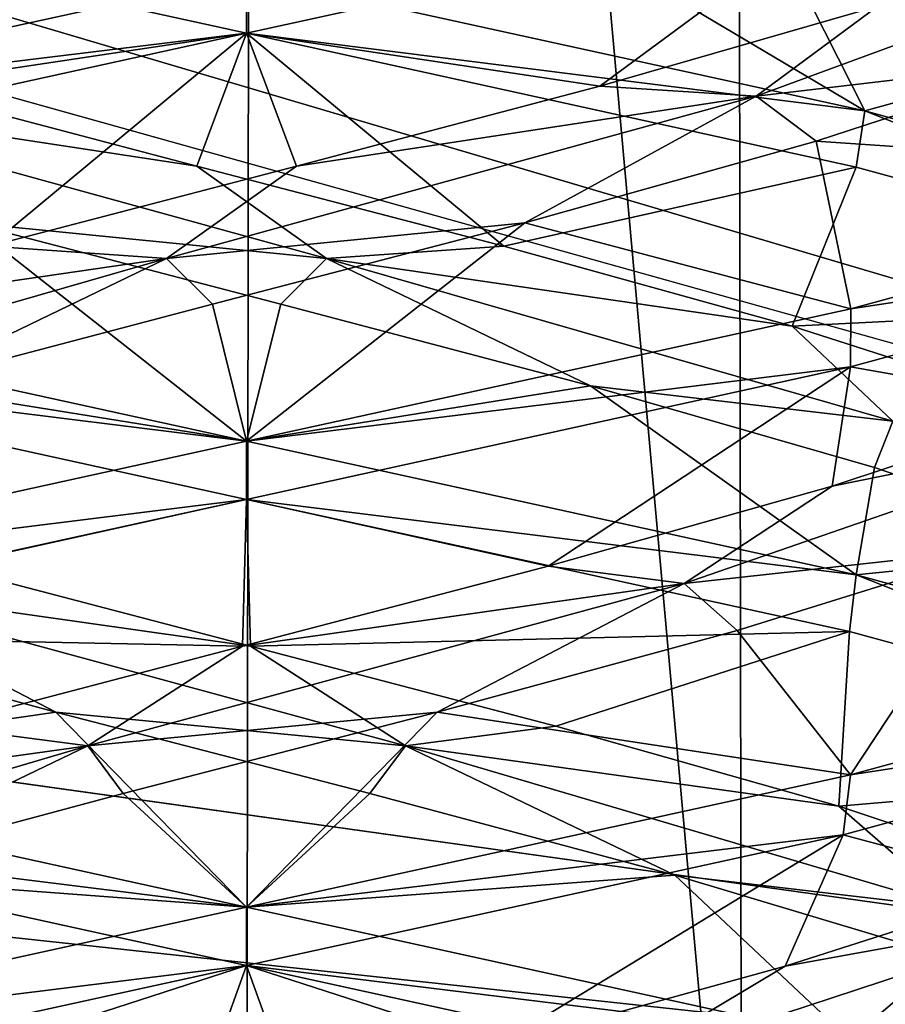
# Model space of a CAD drawing. Header units: millimetres. Extents: x -36.5 to 36.5, y -8.8 to 41.6.
# Tile 289 of 434: x -0.2 to 0.7, y 34.6 to 35.7. Entities that reach past the tile are written whole.
import ezdxf

# ---------------------------------------------------------------- set-up
doc = ezdxf.new("R2010")
doc.units = ezdxf.units.MM
doc.header["$LTSCALE"] = 65.185185
for name, color, linetype in [('160', 7, 'CONTINUOUS'), ('166', 7, 'CONTINUOUS'), ('232', 7, 'CONTINUOUS'), ('233', 7, 'CONTINUOUS'), ('234', 7, 'CONTINUOUS'), ('235', 7, 'CONTINUOUS'), ('236', 7, 'CONTINUOUS'), ('237', 7, 'CONTINUOUS'), ('238', 7, 'CONTINUOUS'), ('239', 7, 'CONTINUOUS'), ('240', 7, 'CONTINUOUS'), ('241', 7, 'CONTINUOUS'), ('242', 7, 'CONTINUOUS'), ('243', 7, 'CONTINUOUS'), ('321', 7, 'CONTINUOUS'), ('326', 7, 'CONTINUOUS'), ('327', 7, 'CONTINUOUS'), ('366', 7, 'CONTINUOUS'), ('383', 7, 'CONTINUOUS'), ('5', 7, 'CONTINUOUS'), ('512', 7, 'CONTINUOUS'), ('519', 7, 'CONTINUOUS'), ('520', 7, 'CONTINUOUS'), ('71', 7, 'CONTINUOUS'), ('72', 7, 'CONTINUOUS'), ('73', 7, 'CONTINUOUS'), ('74', 7, 'CONTINUOUS'), ('75', 7, 'CONTINUOUS'), ('76', 7, 'CONTINUOUS'), ('77', 7, 'CONTINUOUS'), ('78', 7, 'CONTINUOUS'), ('79', 7, 'CONTINUOUS'), ('80', 7, 'CONTINUOUS'), ('81', 7, 'CONTINUOUS'), ('82', 7, 'CONTINUOUS')]:
    doc.layers.add(name, color=color, linetype=linetype)

msp = doc.modelspace()

# ---------------------------------------------------------------- linework, layer by layer
at = {"layer": '160', "color": 7, "linetype": 'CONTINUOUS'}
for points in [[(0, 35.7, 12.5), (0, 35.6375, 12.5), (0.6478, 35.7796, 12.3529), (0, 35.7, 12.5)], [(0, 35.6375, 9.5), (0, 35.7, 9.5), (0.6627, 35.5543, 9.6543), (0, 35.6375, 9.5)], [(0.6535, 35.494, 9.6498), (0, 35.6375, 9.5), (0.6627, 35.5543, 9.6543), (0.6535, 35.494, 9.6498)], [(1.1703, 35.3526, 10.0617), (0.6535, 35.494, 9.6498), (0.6627, 35.5543, 9.6543), (1.1703, 35.3526, 10.0617)], [(1.1703, 35.3526, 10.0617), (0.6627, 35.5543, 9.6543), (1.1866, 35.4095, 10.0824), (1.1703, 35.3526, 10.0617)], [(1.1672, 35.4838, 11.9422), (0.6478, 35.3421, 12.3529), (1.1655, 35.4208, 11.9442), (1.1672, 35.4838, 11.9422)], [(0.6478, 35.3421, 12.3529), (0.6475, 35.2796, 12.353), (1.1655, 35.4208, 11.9442), (0.6478, 35.3421, 12.3529)], [(0.6478, 35.3421, 12.3529), (0, 35.2, 12.5), (0.6475, 35.2796, 12.353), (0.6478, 35.3421, 12.3529)], [(0, 35.2, 12.5), (0, 35.1375, 12.5), (0.6475, 35.2796, 12.353), (0, 35.2, 12.5)], [(0, 35.1375, 9.5), (0, 35.2, 9.5), (0.6535, 35.0565, 9.6498), (0, 35.1375, 9.5)], [(0.6463, 34.9957, 9.6464), (0, 35.1375, 9.5), (0.6535, 35.0565, 9.6498), (0.6463, 34.9957, 9.6464)], [(1.1664, 34.8539, 10.0569), (0.6463, 34.9957, 9.6464), (0.6535, 35.0565, 9.6498), (1.1664, 34.8539, 10.0569)], [(1.1664, 34.8539, 10.0569), (0.6535, 35.0565, 9.6498), (1.1703, 34.9151, 10.0617), (1.1664, 34.8539, 10.0569)], [(1.1694, 34.9221, 11.9394), (1.1655, 34.9833, 11.9442), (0.6475, 34.8421, 12.353), (1.1694, 34.9221, 11.9394)], [(0.6396, 34.7777, 12.3568), (1.1694, 34.9221, 11.9394), (0.6475, 34.8421, 12.353), (0.6396, 34.7777, 12.3568)], [(0, 34.7, 12.5), (0.6396, 34.7777, 12.3568), (0.6475, 34.8421, 12.353), (0, 34.7, 12.5)], [(0, 34.7, 12.5), (0, 34.6375, 12.5), (0.6396, 34.7777, 12.3568), (0, 34.7, 12.5)], [(0, 34.6375, 9.5), (0, 34.7, 9.5), (0.6463, 34.5582, 9.6464), (0, 34.6375, 9.5)], [(0.6512, 34.4946, 9.6487), (0, 34.6375, 9.5), (0.6463, 34.5582, 9.6464), (0.6512, 34.4946, 9.6487)]]:
    msp.add_3dface(points, dxfattribs=at)
at = {"layer": '166', "color": 7, "linetype": 'CONTINUOUS'}
for points in [[(0, 35.6375, -12.5), (-0.6443, 35.7788, -12.3546), (0, 35.7, -12.5), (0, 35.6375, -12.5)], [(0, 35.6375, -9.5), (0, 35.7, -9.5), (-0.6417, 35.5593, -9.6442), (0, 35.6375, -9.5)], [(-0.6562, 35.4934, -9.6512), (0, 35.6375, -9.5), (-0.6417, 35.5593, -9.6442), (-0.6562, 35.4934, -9.6512)], [(0, 35.2, -12.5), (-0.6559, 35.2816, -12.349), (-0.6443, 35.3413, -12.3546), (0, 35.2, -12.5)], [(0, 35.1375, -12.5), (-0.6559, 35.2816, -12.349), (0, 35.2, -12.5), (0, 35.1375, -12.5)], [(0, 35.1375, -9.5), (0, 35.2, -9.5), (-0.6562, 35.0559, -9.6512), (0, 35.1375, -9.5)], [(-0.6557, 34.9935, -9.6509), (0, 35.1375, -9.5), (-0.6562, 35.0559, -9.6512), (-0.6557, 34.9935, -9.6509)], [(0, 34.7, -12.5), (-0.6561, 34.7816, -12.3489), (-0.6559, 34.8441, -12.349), (0, 34.7, -12.5)], [(0, 34.6375, -12.5), (-0.6561, 34.7816, -12.3489), (0, 34.7, -12.5), (0, 34.6375, -12.5)], [(0, 34.6375, -9.5), (0, 34.7, -9.5), (-0.6557, 34.556, -9.6509), (0, 34.6375, -9.5)], [(-0.6401, 34.4972, -9.6434), (0, 34.6375, -9.5), (-0.6557, 34.556, -9.6509), (-0.6401, 34.4972, -9.6434)]]:
    msp.add_3dface(points, dxfattribs=at)
at = {"layer": '232', "color": 7, "linetype": 'CONTINUOUS'}
for points in [[(0.6107, 35.5217, -9.933), (1.1672, 35.4838, -10.0578), (0.8773, 35.6092, -10.1388), (0.6107, 35.5217, -9.933)], [(0.2982, 35.4342, -9.8074), (0.6478, 35.3421, -9.6471), (0.6107, 35.5217, -9.933), (0.2982, 35.4342, -9.8074)], [(0.6478, 35.3421, -9.6471), (1.1672, 35.4838, -10.0578), (0.6107, 35.5217, -9.933), (0.6478, 35.3421, -9.6471)], [(-0.0366, 35.3468, -9.7712), (0, 35.2, -9.5), (0.2982, 35.4342, -9.8074), (-0.0366, 35.3468, -9.7712)], [(0, 35.2, -9.5), (0.6478, 35.3421, -9.6471), (0.2982, 35.4342, -9.8074), (0, 35.2, -9.5)], [(-0.3687, 35.2593, -9.8272), (0, 35.2, -9.5), (-0.0366, 35.3468, -9.7712), (-0.3687, 35.2593, -9.8272)], [(-0.6562, 35.0559, -9.6512), (0, 35.2, -9.5), (-0.3687, 35.2593, -9.8272), (-0.6562, 35.0559, -9.6512)]]:
    msp.add_3dface(points, dxfattribs=at)
at = {"layer": '233', "color": 7, "linetype": 'CONTINUOUS'}
for points in [[(0.8773, 35.6092, -10.1388), (1.0185, 35.7443, -10.3783), (0.5462, 35.5701, -9.939), (0.8773, 35.6092, -10.1388)], [(0.5462, 35.5701, -9.939), (1.0185, 35.7443, -10.3783), (0.6766, 35.6668, -9.9735), (0.5462, 35.5701, -9.939)], [(0.3787, 35.5809, -9.8304), (0.5462, 35.5701, -9.939), (0.6766, 35.6668, -9.9735), (0.3787, 35.5809, -9.8304)], [(0.6107, 35.5217, -9.933), (0.8773, 35.6092, -10.1388), (0.5462, 35.5701, -9.939), (0.6107, 35.5217, -9.933)], [(0.0535, 35.4951, -9.7718), (0.5462, 35.5701, -9.939), (0.3787, 35.5809, -9.8304), (0.0535, 35.4951, -9.7718)], [(0.2982, 35.4342, -9.8074), (0.5462, 35.5701, -9.939), (-0.0858, 35.3958, -9.8098), (0.2982, 35.4342, -9.8074)], [(-0.0858, 35.3958, -9.8098), (0.5462, 35.5701, -9.939), (0.0535, 35.4951, -9.7718), (-0.0858, 35.3958, -9.8098)], [(0.2982, 35.4342, -9.8074), (0.6107, 35.5217, -9.933), (0.5462, 35.5701, -9.939), (0.2982, 35.4342, -9.8074)], [(-0.2756, 35.4093, -9.8019), (-0.0858, 35.3958, -9.8098), (0.0535, 35.4951, -9.7718), (-0.2756, 35.4093, -9.8019)], [(-0.0366, 35.3468, -9.7712), (0.2982, 35.4342, -9.8074), (-0.0858, 35.3958, -9.8098), (-0.0366, 35.3468, -9.7712)], [(-0.5848, 35.3234, -9.9186), (-0.0858, 35.3958, -9.8098), (-0.2756, 35.4093, -9.8019), (-0.5848, 35.3234, -9.9186)], [(-0.3687, 35.2593, -9.8272), (-0.0858, 35.3958, -9.8098), (-0.6927, 35.2216, -10.0283), (-0.3687, 35.2593, -9.8272)], [(-0.6927, 35.2216, -10.0283), (-0.0858, 35.3958, -9.8098), (-0.5848, 35.3234, -9.9186), (-0.6927, 35.2216, -10.0283)], [(-0.3687, 35.2593, -9.8272), (-0.0366, 35.3468, -9.7712), (-0.0858, 35.3958, -9.8098), (-0.3687, 35.2593, -9.8272)]]:
    msp.add_3dface(points, dxfattribs=at)
at = {"layer": '234', "color": 7, "linetype": 'CONTINUOUS'}
for points in [[(0, 35.6375, -9.5), (0.3787, 35.5809, -9.8304), (0.6478, 35.7796, -9.6471), (0, 35.6375, -9.5)], [(0.3787, 35.5809, -9.8304), (0.6766, 35.6668, -9.9735), (0.6478, 35.7796, -9.6471), (0.3787, 35.5809, -9.8304)], [(0, 35.6375, -9.5), (-0.6562, 35.4934, -9.6512), (-0.2756, 35.4093, -9.8019), (0, 35.6375, -9.5)], [(0, 35.6375, -9.5), (-0.2756, 35.4093, -9.8019), (0.0535, 35.4951, -9.7718), (0, 35.6375, -9.5)], [(0, 35.6375, -9.5), (0.0535, 35.4951, -9.7718), (0.3787, 35.5809, -9.8304), (0, 35.6375, -9.5)], [(-0.6561, 34.7816, -12.3489), (0, 34.6375, -12.5), (-0.2673, 34.551, -12.2), (-0.6561, 34.7816, -12.3489)], [(0, 34.6375, -12.5), (0.062, 34.4652, -12.2278), (-0.2673, 34.551, -12.2), (0, 34.6375, -12.5)], [(0.062, 34.4652, -12.2278), (0, 34.6375, -12.5), (0.6512, 34.4946, -12.3513), (0.062, 34.4652, -12.2278)]]:
    msp.add_3dface(points, dxfattribs=at)
at = {"layer": '235', "color": 7, "linetype": 'CONTINUOUS'}
for points in [[(-0.6417, 35.5593, -9.6442), (0, 35.7, -9.5), (-0.2762, 35.7841, -9.8021), (-0.6417, 35.5593, -9.6442)], [(-0.2044, 34.9094, -12.2123), (-0.6559, 34.8441, -12.349), (-0.5257, 34.9969, -12.1113), (-0.2044, 34.9094, -12.2123)], [(0, 34.7, -12.5), (-0.6559, 34.8441, -12.349), (-0.2044, 34.9094, -12.2123), (0, 34.7, -12.5)], [(0.1322, 34.822, -12.2222), (0, 34.7, -12.5), (-0.2044, 34.9094, -12.2123), (0.1322, 34.822, -12.2222)], [(0.4589, 34.7345, -12.1405), (0, 34.7, -12.5), (0.1322, 34.822, -12.2222), (0.4589, 34.7345, -12.1405)], [(0, 34.7, -12.5), (0.4589, 34.7345, -12.1405), (0.6463, 34.5582, -12.3536), (0, 34.7, -12.5)], [(0.4589, 34.7345, -12.1405), (0.7512, 34.647, -11.9732), (0.6463, 34.5582, -12.3536), (0.4589, 34.7345, -12.1405)], [(0.6463, 34.5582, -12.3536), (0.7512, 34.647, -11.9732), (1.1664, 34.4164, -11.9431), (0.6463, 34.5582, -12.3536)]]:
    msp.add_3dface(points, dxfattribs=at)
at = {"layer": '236', "color": 7, "linetype": 'CONTINUOUS'}
for points in [[(0.0043, 34.9801, -12.2294), (-0.4692, 35.0474, -12.0972), (-0.3234, 35.066, -12.1861), (0.0043, 34.9801, -12.2294)], [(-0.2044, 34.9094, -12.2123), (-0.5257, 34.9969, -12.1113), (-0.4692, 35.0474, -12.0972), (-0.2044, 34.9094, -12.2123)], [(-0.2044, 34.9094, -12.2123), (-0.4692, 35.0474, -12.0972), (0.1703, 34.8732, -12.1811), (-0.2044, 34.9094, -12.2123)], [(0.1703, 34.8732, -12.1811), (-0.4692, 35.0474, -12.0972), (0.0043, 34.9801, -12.2294), (0.1703, 34.8732, -12.1811)], [(0.3316, 34.8943, -12.1838), (0.1703, 34.8732, -12.1811), (0.0043, 34.9801, -12.2294), (0.3316, 34.8943, -12.1838)], [(0.1322, 34.822, -12.2222), (-0.2044, 34.9094, -12.2123), (0.1703, 34.8732, -12.1811), (0.1322, 34.822, -12.2222)], [(0.6349, 34.8085, -12.0527), (0.1703, 34.8732, -12.1811), (0.3316, 34.8943, -12.1838), (0.6349, 34.8085, -12.0527)], [(0.4589, 34.7345, -12.1405), (0.1322, 34.822, -12.2222), (0.1703, 34.8732, -12.1811), (0.4589, 34.7345, -12.1405)], [(0.4589, 34.7345, -12.1405), (0.1703, 34.8732, -12.1811), (0.7601, 34.6989, -11.9199), (0.4589, 34.7345, -12.1405)], [(0.7601, 34.6989, -11.9199), (0.1703, 34.8732, -12.1811), (0.6349, 34.8085, -12.0527), (0.7601, 34.6989, -11.9199)], [(0.8924, 34.7227, -11.8456), (0.7601, 34.6989, -11.9199), (0.6349, 34.8085, -12.0527), (0.8924, 34.7227, -11.8456)], [(0.7512, 34.647, -11.9732), (0.4589, 34.7345, -12.1405), (0.7601, 34.6989, -11.9199), (0.7512, 34.647, -11.9732)]]:
    msp.add_3dface(points, dxfattribs=at)
at = {"layer": '237', "color": 7, "linetype": 'CONTINUOUS'}
for points in [[(-0.6559, 35.2816, -12.349), (0, 35.1375, -12.5), (-0.3234, 35.066, -12.1861), (-0.6559, 35.2816, -12.349)], [(0, 35.1375, -12.5), (0.0043, 34.9801, -12.2294), (-0.3234, 35.066, -12.1861), (0, 35.1375, -12.5)], [(0.0043, 34.9801, -12.2294), (0, 35.1375, -12.5), (0.6463, 34.9957, -12.3536), (0.0043, 34.9801, -12.2294)], [(0.3316, 34.8943, -12.1838), (0.0043, 34.9801, -12.2294), (0.6463, 34.9957, -12.3536), (0.3316, 34.8943, -12.1838)], [(0.6349, 34.8085, -12.0527), (0.3316, 34.8943, -12.1838), (0.6463, 34.9957, -12.3536), (0.6349, 34.8085, -12.0527)], [(1.1664, 34.8539, -11.9431), (0.6349, 34.8085, -12.0527), (0.6463, 34.9957, -12.3536), (1.1664, 34.8539, -11.9431)], [(0.8924, 34.7227, -11.8456), (0.6349, 34.8085, -12.0527), (1.1664, 34.8539, -11.9431), (0.8924, 34.7227, -11.8456)]]:
    msp.add_3dface(points, dxfattribs=at)
at = {"layer": '238', "color": 7, "linetype": 'CONTINUOUS'}
for points in [[(0, 35.2, -12.5), (-0.6443, 35.3413, -12.3546), (-0.2982, 35.4342, -12.1926), (0, 35.2, -12.5)], [(0.0366, 35.3468, -12.2288), (0, 35.2, -12.5), (-0.2982, 35.4342, -12.1926), (0.0366, 35.3468, -12.2288)], [(0.3687, 35.2593, -12.1728), (0, 35.2, -12.5), (0.0366, 35.3468, -12.2288), (0.3687, 35.2593, -12.1728)], [(0.6535, 35.0565, -12.3502), (0, 35.2, -12.5), (0.3687, 35.2593, -12.1728), (0.6535, 35.0565, -12.3502)], [(0.6731, 35.1718, -12.0288), (0.6535, 35.0565, -12.3502), (0.3687, 35.2593, -12.1728), (0.6731, 35.1718, -12.0288)], [(0.927, 35.0844, -11.8075), (0.6535, 35.0565, -12.3502), (0.6731, 35.1718, -12.0288), (0.927, 35.0844, -11.8075)], [(1.1703, 34.9151, -11.9383), (0.6535, 35.0565, -12.3502), (0.927, 35.0844, -11.8075), (1.1703, 34.9151, -11.9383)]]:
    msp.add_3dface(points, dxfattribs=at)
at = {"layer": '239', "color": 7, "linetype": 'CONTINUOUS'}
for points in [[(-0.0535, 35.4951, -12.2282), (-0.5462, 35.5701, -12.061), (-0.3787, 35.5809, -12.1696), (-0.0535, 35.4951, -12.2282)], [(-0.2982, 35.4342, -12.1926), (-0.5462, 35.5701, -12.061), (0.0858, 35.3958, -12.1902), (-0.2982, 35.4342, -12.1926)], [(0.0858, 35.3958, -12.1902), (-0.5462, 35.5701, -12.061), (-0.0535, 35.4951, -12.2282), (0.0858, 35.3958, -12.1902)], [(0.2756, 35.4093, -12.1981), (0.0858, 35.3958, -12.1902), (-0.0535, 35.4951, -12.2282), (0.2756, 35.4093, -12.1981)], [(0.0366, 35.3468, -12.2288), (-0.2982, 35.4342, -12.1926), (0.0858, 35.3958, -12.1902), (0.0366, 35.3468, -12.2288)], [(0.5848, 35.3234, -12.0814), (0.0858, 35.3958, -12.1902), (0.2756, 35.4093, -12.1981), (0.5848, 35.3234, -12.0814)], [(0.3687, 35.2593, -12.1728), (0.0366, 35.3468, -12.2288), (0.0858, 35.3958, -12.1902), (0.3687, 35.2593, -12.1728)], [(0.3687, 35.2593, -12.1728), (0.0858, 35.3958, -12.1902), (0.6927, 35.2216, -11.9717), (0.3687, 35.2593, -12.1728)], [(0.6927, 35.2216, -11.9717), (0.0858, 35.3958, -12.1902), (0.5848, 35.3234, -12.0814), (0.6927, 35.2216, -11.9717)], [(0.8517, 35.2376, -11.8865), (0.6927, 35.2216, -11.9717), (0.5848, 35.3234, -12.0814), (0.8517, 35.2376, -11.8865)], [(0.6731, 35.1718, -12.0288), (0.3687, 35.2593, -12.1728), (0.6927, 35.2216, -11.9717), (0.6731, 35.1718, -12.0288)], [(0.927, 35.0844, -11.8075), (0.6731, 35.1718, -12.0288), (0.6927, 35.2216, -11.9717), (0.927, 35.0844, -11.8075)], [(0.5773, 34.6368, -9.9146), (0.9198, 34.6989, -10.2398), (0.8456, 34.7227, -10.1076), (0.5773, 34.6368, -9.9146)], [(0.7329, 34.5595, -10.013), (0.9198, 34.6989, -10.2398), (0.3898, 34.5247, -9.8722), (0.7329, 34.5595, -10.013)], [(0.3898, 34.5247, -9.8722), (0.9198, 34.6989, -10.2398), (0.5773, 34.6368, -9.9146), (0.3898, 34.5247, -9.8722)], [(0.2673, 34.551, -9.8), (0.3898, 34.5247, -9.8722), (0.5773, 34.6368, -9.9146), (0.2673, 34.551, -9.8)]]:
    msp.add_3dface(points, dxfattribs=at)
at = {"layer": '240', "color": 7, "linetype": 'CONTINUOUS'}
for points in [[(-0.6443, 35.7788, -12.3546), (0, 35.6375, -12.5), (-0.3787, 35.5809, -12.1696), (-0.6443, 35.7788, -12.3546)], [(0, 35.6375, -12.5), (-0.0535, 35.4951, -12.2282), (-0.3787, 35.5809, -12.1696), (0, 35.6375, -12.5)], [(0, 35.6375, -12.5), (0.2756, 35.4093, -12.1981), (-0.0535, 35.4951, -12.2282), (0, 35.6375, -12.5)], [(0.2756, 35.4093, -12.1981), (0, 35.6375, -12.5), (0.6535, 35.494, -12.3502), (0.2756, 35.4093, -12.1981)], [(0.5848, 35.3234, -12.0814), (0.2756, 35.4093, -12.1981), (0.6535, 35.494, -12.3502), (0.5848, 35.3234, -12.0814)], [(1.1703, 35.3526, -11.9383), (0.5848, 35.3234, -12.0814), (0.6535, 35.494, -12.3502), (1.1703, 35.3526, -11.9383)], [(0.8517, 35.2376, -11.8865), (0.5848, 35.3234, -12.0814), (1.1703, 35.3526, -11.9383), (0.8517, 35.2376, -11.8865)], [(0.6396, 34.7777, -9.6432), (0.8456, 34.7227, -10.1076), (1.1694, 34.9221, -10.0606), (0.6396, 34.7777, -9.6432)], [(0, 34.6375, -9.5), (0.2673, 34.551, -9.8), (0.6396, 34.7777, -9.6432), (0, 34.6375, -9.5)], [(0.2673, 34.551, -9.8), (0.5773, 34.6368, -9.9146), (0.6396, 34.7777, -9.6432), (0.2673, 34.551, -9.8)], [(0.5773, 34.6368, -9.9146), (0.8456, 34.7227, -10.1076), (0.6396, 34.7777, -9.6432), (0.5773, 34.6368, -9.9146)], [(0, 34.6375, -9.5), (-0.6401, 34.4972, -9.6434), (-0.062, 34.4652, -9.7722), (0, 34.6375, -9.5)], [(0, 34.6375, -9.5), (-0.062, 34.4652, -9.7722), (0.2673, 34.551, -9.8), (0, 34.6375, -9.5)]]:
    msp.add_3dface(points, dxfattribs=at)
at = {"layer": '241', "color": 7, "linetype": 'CONTINUOUS'}
for points in [[(0.6627, 35.5543, -12.3457), (0, 35.7, -12.5), (0.2762, 35.7841, -12.1979), (0.6627, 35.5543, -12.3457)], [(0.5909, 35.6967, -12.0781), (0.6627, 35.5543, -12.3457), (0.2762, 35.7841, -12.1979), (0.5909, 35.6967, -12.0781)], [(0.8612, 35.6092, -11.8773), (0.6627, 35.5543, -12.3457), (0.5909, 35.6967, -12.0781), (0.8612, 35.6092, -11.8773)], [(1.1866, 35.4095, -11.9176), (0.6627, 35.5543, -12.3457), (0.8612, 35.6092, -11.8773), (1.1866, 35.4095, -11.9176)], [(0.5257, 34.9969, -9.8887), (0.6475, 34.8421, -9.647), (0.8075, 35.0844, -10.073), (0.5257, 34.9969, -9.8887)], [(0.6475, 34.8421, -9.647), (1.1655, 34.9833, -10.0558), (0.8075, 35.0844, -10.073), (0.6475, 34.8421, -9.647)], [(0.2044, 34.9094, -9.7877), (0.6475, 34.8421, -9.647), (0.5257, 34.9969, -9.8887), (0.2044, 34.9094, -9.7877)], [(-0.1322, 34.822, -9.7778), (0, 34.7, -9.5), (0.2044, 34.9094, -9.7877), (-0.1322, 34.822, -9.7778)], [(0, 34.7, -9.5), (0.6475, 34.8421, -9.647), (0.2044, 34.9094, -9.7877), (0, 34.7, -9.5)], [(-0.4589, 34.7345, -9.8595), (0, 34.7, -9.5), (-0.1322, 34.822, -9.7778), (-0.4589, 34.7345, -9.8595)], [(-0.6557, 34.556, -9.6509), (0, 34.7, -9.5), (-0.4589, 34.7345, -9.8595), (-0.6557, 34.556, -9.6509)]]:
    msp.add_3dface(points, dxfattribs=at)
at = {"layer": '242', "color": 7, "linetype": 'CONTINUOUS'}
for points in [[(0.8612, 35.6092, -11.8773), (0.5909, 35.6967, -12.0781), (0.6216, 35.7443, -12.0186), (0.8612, 35.6092, -11.8773)], [(0.8612, 35.6092, -11.8773), (0.6216, 35.7443, -12.0186), (1.0609, 35.5701, -11.5462), (0.8612, 35.6092, -11.8773)], [(1.0609, 35.5701, -11.5462), (0.6216, 35.7443, -12.0186), (1.0265, 35.6668, -11.6766), (1.0609, 35.5701, -11.5462)], [(0.6276, 35.1518, -9.9429), (0.9717, 35.2216, -10.3074), (0.8865, 35.2376, -10.1483), (0.6276, 35.1518, -9.9429)], [(0.8075, 35.0844, -10.073), (0.9717, 35.2216, -10.3074), (0.4692, 35.0474, -9.9028), (0.8075, 35.0844, -10.073)], [(0.4692, 35.0474, -9.9028), (0.9717, 35.2216, -10.3074), (0.6276, 35.1518, -9.9429), (0.4692, 35.0474, -9.9028)], [(0.3234, 35.066, -9.8139), (0.4692, 35.0474, -9.9028), (0.6276, 35.1518, -9.9429), (0.3234, 35.066, -9.8139)], [(0.5257, 34.9969, -9.8887), (0.8075, 35.0844, -10.073), (0.4692, 35.0474, -9.9028), (0.5257, 34.9969, -9.8887)], [(-0.0043, 34.9801, -9.7706), (0.4692, 35.0474, -9.9028), (0.3234, 35.066, -9.8139), (-0.0043, 34.9801, -9.7706)], [(0.2044, 34.9094, -9.7877), (0.4692, 35.0474, -9.9028), (-0.1703, 34.8732, -9.8189), (0.2044, 34.9094, -9.7877)], [(-0.1703, 34.8732, -9.8189), (0.4692, 35.0474, -9.9028), (-0.0043, 34.9801, -9.7706), (-0.1703, 34.8732, -9.8189)], [(0.2044, 34.9094, -9.7877), (0.5257, 34.9969, -9.8887), (0.4692, 35.0474, -9.9028), (0.2044, 34.9094, -9.7877)], [(-0.3316, 34.8943, -9.8162), (-0.1703, 34.8732, -9.8189), (-0.0043, 34.9801, -9.7706), (-0.3316, 34.8943, -9.8162)], [(-0.1322, 34.822, -9.7778), (0.2044, 34.9094, -9.7877), (-0.1703, 34.8732, -9.8189), (-0.1322, 34.822, -9.7778)], [(-0.6349, 34.8085, -9.9473), (-0.1703, 34.8732, -9.8189), (-0.3316, 34.8943, -9.8162), (-0.6349, 34.8085, -9.9473)], [(-0.4589, 34.7345, -9.8595), (-0.1703, 34.8732, -9.8189), (-0.7601, 34.6989, -10.0801), (-0.4589, 34.7345, -9.8595)], [(-0.7601, 34.6989, -10.0801), (-0.1703, 34.8732, -9.8189), (-0.6349, 34.8085, -9.9473), (-0.7601, 34.6989, -10.0801)], [(-0.4589, 34.7345, -9.8595), (-0.1322, 34.822, -9.7778), (-0.1703, 34.8732, -9.8189), (-0.4589, 34.7345, -9.8595)]]:
    msp.add_3dface(points, dxfattribs=at)
at = {"layer": '243', "color": 7, "linetype": 'CONTINUOUS'}
for points in [[(0.6475, 35.2796, -9.647), (0.8865, 35.2376, -10.1483), (1.1655, 35.4208, -10.0558), (0.6475, 35.2796, -9.647)], [(0, 35.1375, -9.5), (0.3234, 35.066, -9.8139), (0.6475, 35.2796, -9.647), (0, 35.1375, -9.5)], [(0.3234, 35.066, -9.8139), (0.6276, 35.1518, -9.9429), (0.6475, 35.2796, -9.647), (0.3234, 35.066, -9.8139)], [(0.6276, 35.1518, -9.9429), (0.8865, 35.2376, -10.1483), (0.6475, 35.2796, -9.647), (0.6276, 35.1518, -9.9429)], [(0, 35.1375, -9.5), (-0.6557, 34.9935, -9.6509), (-0.0043, 34.9801, -9.7706), (0, 35.1375, -9.5)], [(0, 35.1375, -9.5), (-0.0043, 34.9801, -9.7706), (0.3234, 35.066, -9.8139), (0, 35.1375, -9.5)], [(-0.6557, 34.9935, -9.6509), (-0.3316, 34.8943, -9.8162), (-0.0043, 34.9801, -9.7706), (-0.6557, 34.9935, -9.6509)]]:
    msp.add_3dface(points, dxfattribs=at)
at = {"layer": '321', "color": 7, "linetype": 'CONTINUOUS'}
for points in [[(0, 35.7, -9.5), (0, 35.6375, -9.5), (0.6478, 35.7796, -9.6471), (0, 35.7, -9.5)], [(0, 35.6375, -12.5), (0, 35.7, -12.5), (0.6627, 35.5543, -12.3457), (0, 35.6375, -12.5)], [(0.6535, 35.494, -12.3502), (0, 35.6375, -12.5), (0.6627, 35.5543, -12.3457), (0.6535, 35.494, -12.3502)], [(1.1703, 35.3526, -11.9383), (0.6535, 35.494, -12.3502), (0.6627, 35.5543, -12.3457), (1.1703, 35.3526, -11.9383)], [(1.1703, 35.3526, -11.9383), (0.6627, 35.5543, -12.3457), (1.1866, 35.4095, -11.9176), (1.1703, 35.3526, -11.9383)], [(1.1672, 35.4838, -10.0578), (0.6478, 35.3421, -9.6471), (1.1655, 35.4208, -10.0558), (1.1672, 35.4838, -10.0578)], [(0.6478, 35.3421, -9.6471), (0.6475, 35.2796, -9.647), (1.1655, 35.4208, -10.0558), (0.6478, 35.3421, -9.6471)], [(0.6478, 35.3421, -9.6471), (0, 35.2, -9.5), (0.6475, 35.2796, -9.647), (0.6478, 35.3421, -9.6471)], [(0, 35.2, -9.5), (0, 35.1375, -9.5), (0.6475, 35.2796, -9.647), (0, 35.2, -9.5)], [(0, 35.1375, -12.5), (0, 35.2, -12.5), (0.6535, 35.0565, -12.3502), (0, 35.1375, -12.5)], [(0.6463, 34.9957, -12.3536), (0, 35.1375, -12.5), (0.6535, 35.0565, -12.3502), (0.6463, 34.9957, -12.3536)], [(1.1664, 34.8539, -11.9431), (0.6463, 34.9957, -12.3536), (0.6535, 35.0565, -12.3502), (1.1664, 34.8539, -11.9431)], [(1.1664, 34.8539, -11.9431), (0.6535, 35.0565, -12.3502), (1.1703, 34.9151, -11.9383), (1.1664, 34.8539, -11.9431)], [(1.1694, 34.9221, -10.0606), (1.1655, 34.9833, -10.0558), (0.6475, 34.8421, -9.647), (1.1694, 34.9221, -10.0606)], [(0.6396, 34.7777, -9.6432), (1.1694, 34.9221, -10.0606), (0.6475, 34.8421, -9.647), (0.6396, 34.7777, -9.6432)], [(0, 34.7, -9.5), (0.6396, 34.7777, -9.6432), (0.6475, 34.8421, -9.647), (0, 34.7, -9.5)], [(0, 34.7, -9.5), (0, 34.6375, -9.5), (0.6396, 34.7777, -9.6432), (0, 34.7, -9.5)], [(0, 34.6375, -12.5), (0, 34.7, -12.5), (0.6463, 34.5582, -12.3536), (0, 34.6375, -12.5)], [(0.6512, 34.4946, -12.3513), (0, 34.6375, -12.5), (0.6463, 34.5582, -12.3536), (0.6512, 34.4946, -12.3513)]]:
    msp.add_3dface(points, dxfattribs=at)
at = {"layer": '326', "color": 7, "linetype": 'CONTINUOUS'}
for points in [[(5, 34.1, 15.2), (19.8, 38.1, 15.2), (-9.3, 38.1, 15.2), (5, 34.1, 15.2)], [(-9.3, 36.1, 15.2), (5, 34.1, 15.2), (-9.3, 38.1, 15.2), (-9.3, 36.1, 15.2)], [(-13.5, 34.1, 15.2), (5, 34.1, 15.2), (-13.5, 36.1, 15.2), (-13.5, 34.1, 15.2)], [(-13.5, 36.1, 15.2), (5, 34.1, 15.2), (-9.3, 36.1, 15.2), (-13.5, 36.1, 15.2)]]:
    msp.add_3dface(points, dxfattribs=at)
at = {"layer": '327', "color": 7, "linetype": 'CONTINUOUS'}
for points in [[(-9.3, 36.1, -15.2), (19.8, 38.1, -15.2), (5, 34.1, -15.2), (-9.3, 36.1, -15.2)], [(-13.5, 34.1, -15.2), (-9.3, 36.1, -15.2), (5, 34.1, -15.2), (-13.5, 34.1, -15.2)]]:
    msp.add_3dface(points, dxfattribs=at)
at = {"layer": '366', "color": 7, "linetype": 'CONTINUOUS'}
for points in [[(5, 34.1, 13.8047), (-9.0158, 34.1, 13.8047), (0, 38.1349, 13.7343), (5, 34.1, 13.8047)], [(0, 38.1349, 13.7343), (-9.0158, 34.1, 13.8047), (-1.9111, 38.1349, 13.7343), (0, 38.1349, 13.7343)], [(19.8, 38.1349, 13.7343), (5, 34.1, 13.8047), (0, 38.1349, 13.7343), (19.8, 38.1349, 13.7343)]]:
    msp.add_3dface(points, dxfattribs=at)
at = {"layer": '383', "color": 7, "linetype": 'CONTINUOUS'}
for points in [[(-8.7048, 34.1, -13.8047), (5, 34.1, -13.8047), (-8.6343, 38.1349, -13.7343), (-8.7048, 34.1, -13.8047)], [(-8.6343, 38.1349, -13.7343), (5, 34.1, -13.8047), (0, 38.1349, -13.7343), (-8.6343, 38.1349, -13.7343)], [(5, 34.1, -13.8047), (10.9389, 32.1, -13.8484), (0, 38.1349, -13.7343), (5, 34.1, -13.8047)], [(0, 38.1349, -13.7343), (10.9389, 32.1, -13.8484), (13.8933, 38.1349, -13.7343), (0, 38.1349, -13.7343)]]:
    msp.add_3dface(points, dxfattribs=at)
at = {"layer": '5', "color": 7, "linetype": 'CONTINUOUS'}
for points in [[(0, 35.6375, 9.5), (-0.6443, 35.7788, 9.6454), (0, 35.7, 9.5), (0, 35.6375, 9.5)], [(0, 35.6375, 12.5), (0, 35.7, 12.5), (-0.6417, 35.5593, 12.3558), (0, 35.6375, 12.5)], [(-0.6562, 35.4934, 12.3488), (0, 35.6375, 12.5), (-0.6417, 35.5593, 12.3558), (-0.6562, 35.4934, 12.3488)], [(0, 35.2, 9.5), (-0.6559, 35.2816, 9.651), (-0.6443, 35.3413, 9.6454), (0, 35.2, 9.5)], [(0, 35.1375, 9.5), (-0.6559, 35.2816, 9.651), (0, 35.2, 9.5), (0, 35.1375, 9.5)], [(0, 35.1375, 12.5), (0, 35.2, 12.5), (-0.6562, 35.0559, 12.3488), (0, 35.1375, 12.5)], [(-0.6557, 34.9935, 12.3491), (0, 35.1375, 12.5), (-0.6562, 35.0559, 12.3488), (-0.6557, 34.9935, 12.3491)], [(0, 34.7, 9.5), (-0.6561, 34.7816, 9.6511), (-0.6559, 34.8441, 9.651), (0, 34.7, 9.5)], [(0, 34.6375, 9.5), (-0.6561, 34.7816, 9.6511), (0, 34.7, 9.5), (0, 34.6375, 9.5)], [(0, 34.6375, 12.5), (0, 34.7, 12.5), (-0.6557, 34.556, 12.3491), (0, 34.6375, 12.5)], [(-0.6401, 34.4972, 12.3566), (0, 34.6375, 12.5), (-0.6557, 34.556, 12.3491), (-0.6401, 34.4972, 12.3566)]]:
    msp.add_3dface(points, dxfattribs=at)
at = {"layer": '512', "color": 7, "linetype": 'CONTINUOUS'}
for points in [[(0, 34.1, -8.1953), (-0.531, 34.1, -8.246), (0.0077, 39.9035, -8.2966), (0, 34.1, -8.1953)], [(-0.531, 34.1, -8.246), (-0.5262, 37.0048, -8.2967), (0.0077, 39.9035, -8.2966), (-0.531, 34.1, -8.246)], [(0.531, 34.1, -8.246), (0, 34.1, -8.1953), (0.0077, 39.9035, -8.2966), (0.531, 34.1, -8.246)], [(0.5262, 37.0048, -8.2967), (0.531, 34.1, -8.246), (0.0077, 39.9035, -8.2966), (0.5262, 37.0048, -8.2967)]]:
    msp.add_3dface(points, dxfattribs=at)
at = {"layer": '519', "color": 7, "linetype": 'CONTINUOUS'}
for points in [[(5.2, 34.1, -5.904), (7.9786, 40.1, -5.7993), (-1.9111, 40.1, -5.7993), (5.2, 34.1, -5.904)], [(-1.9111, 38.3421, -5.83), (5.2, 34.1, -5.904), (-1.9111, 40.1, -5.7993), (-1.9111, 38.3421, -5.83)], [(-3.1111, 34.1, -5.904), (5.2, 34.1, -5.904), (-3.1111, 38.3421, -5.83), (-3.1111, 34.1, -5.904)], [(-3.1111, 38.3421, -5.83), (5.2, 34.1, -5.904), (-1.9111, 38.3421, -5.83), (-3.1111, 38.3421, -5.83)]]:
    msp.add_3dface(points, dxfattribs=at)
at = {"layer": '520', "color": 7, "linetype": 'CONTINUOUS'}
for points in [[(0.531, 34.1, -8.246), (0.5262, 37.0048, -8.2967), (6.7641, 39.9035, -8.3473), (0.531, 34.1, -8.246)], [(5.2, 34.1, -8.246), (0.531, 34.1, -8.246), (6.7641, 39.9035, -8.3473), (5.2, 34.1, -8.246)]]:
    msp.add_3dface(points, dxfattribs=at)
at = {"layer": '71', "color": 7, "linetype": 'CONTINUOUS'}
for points in [[(0.6107, 35.5217, 12.067), (1.1672, 35.4838, 11.9422), (0.8773, 35.6092, 11.8612), (0.6107, 35.5217, 12.067)], [(0.2982, 35.4342, 12.1926), (0.6478, 35.3421, 12.3529), (0.6107, 35.5217, 12.067), (0.2982, 35.4342, 12.1926)], [(0.6478, 35.3421, 12.3529), (1.1672, 35.4838, 11.9422), (0.6107, 35.5217, 12.067), (0.6478, 35.3421, 12.3529)], [(-0.0366, 35.3468, 12.2288), (0, 35.2, 12.5), (0.2982, 35.4342, 12.1926), (-0.0366, 35.3468, 12.2288)], [(0, 35.2, 12.5), (0.6478, 35.3421, 12.3529), (0.2982, 35.4342, 12.1926), (0, 35.2, 12.5)], [(-0.3687, 35.2593, 12.1728), (0, 35.2, 12.5), (-0.0366, 35.3468, 12.2288), (-0.3687, 35.2593, 12.1728)], [(-0.6562, 35.0559, 12.3488), (0, 35.2, 12.5), (-0.3687, 35.2593, 12.1728), (-0.6562, 35.0559, 12.3488)]]:
    msp.add_3dface(points, dxfattribs=at)
at = {"layer": '72', "color": 7, "linetype": 'CONTINUOUS'}
for points in [[(0.8773, 35.6092, 11.8612), (1.0185, 35.7443, 11.6217), (0.5462, 35.5701, 12.061), (0.8773, 35.6092, 11.8612)], [(0.5462, 35.5701, 12.061), (1.0185, 35.7443, 11.6217), (0.6766, 35.6668, 12.0265), (0.5462, 35.5701, 12.061)], [(0.3787, 35.5809, 12.1696), (0.5462, 35.5701, 12.061), (0.6766, 35.6668, 12.0265), (0.3787, 35.5809, 12.1696)], [(0.6107, 35.5217, 12.067), (0.8773, 35.6092, 11.8612), (0.5462, 35.5701, 12.061), (0.6107, 35.5217, 12.067)], [(0.0535, 35.4951, 12.2282), (0.5462, 35.5701, 12.061), (0.3787, 35.5809, 12.1696), (0.0535, 35.4951, 12.2282)], [(0.2982, 35.4342, 12.1926), (0.5462, 35.5701, 12.061), (-0.0858, 35.3958, 12.1902), (0.2982, 35.4342, 12.1926)], [(-0.0858, 35.3958, 12.1902), (0.5462, 35.5701, 12.061), (0.0535, 35.4951, 12.2282), (-0.0858, 35.3958, 12.1902)], [(0.2982, 35.4342, 12.1926), (0.6107, 35.5217, 12.067), (0.5462, 35.5701, 12.061), (0.2982, 35.4342, 12.1926)], [(-0.2756, 35.4093, 12.1981), (-0.0858, 35.3958, 12.1902), (0.0535, 35.4951, 12.2282), (-0.2756, 35.4093, 12.1981)], [(-0.0366, 35.3468, 12.2288), (0.2982, 35.4342, 12.1926), (-0.0858, 35.3958, 12.1902), (-0.0366, 35.3468, 12.2288)], [(-0.5848, 35.3234, 12.0814), (-0.0858, 35.3958, 12.1902), (-0.2756, 35.4093, 12.1981), (-0.5848, 35.3234, 12.0814)], [(-0.3687, 35.2593, 12.1728), (-0.0858, 35.3958, 12.1902), (-0.6927, 35.2216, 11.9717), (-0.3687, 35.2593, 12.1728)], [(-0.6927, 35.2216, 11.9717), (-0.0858, 35.3958, 12.1902), (-0.5848, 35.3234, 12.0814), (-0.6927, 35.2216, 11.9717)], [(-0.3687, 35.2593, 12.1728), (-0.0366, 35.3468, 12.2288), (-0.0858, 35.3958, 12.1902), (-0.3687, 35.2593, 12.1728)]]:
    msp.add_3dface(points, dxfattribs=at)
at = {"layer": '73', "color": 7, "linetype": 'CONTINUOUS'}
for points in [[(0, 35.6375, 12.5), (0.3787, 35.5809, 12.1696), (0.6478, 35.7796, 12.3529), (0, 35.6375, 12.5)], [(0.3787, 35.5809, 12.1696), (0.6766, 35.6668, 12.0265), (0.6478, 35.7796, 12.3529), (0.3787, 35.5809, 12.1696)], [(0, 35.6375, 12.5), (-0.6562, 35.4934, 12.3488), (-0.2756, 35.4093, 12.1981), (0, 35.6375, 12.5)], [(0, 35.6375, 12.5), (-0.2756, 35.4093, 12.1981), (0.0535, 35.4951, 12.2282), (0, 35.6375, 12.5)], [(0, 35.6375, 12.5), (0.0535, 35.4951, 12.2282), (0.3787, 35.5809, 12.1696), (0, 35.6375, 12.5)], [(-0.6561, 34.7816, 9.6511), (0, 34.6375, 9.5), (-0.2673, 34.551, 9.8), (-0.6561, 34.7816, 9.6511)], [(0, 34.6375, 9.5), (0.062, 34.4652, 9.7722), (-0.2673, 34.551, 9.8), (0, 34.6375, 9.5)], [(0.062, 34.4652, 9.7722), (0, 34.6375, 9.5), (0.6512, 34.4946, 9.6487), (0.062, 34.4652, 9.7722)]]:
    msp.add_3dface(points, dxfattribs=at)
at = {"layer": '74', "color": 7, "linetype": 'CONTINUOUS'}
for points in [[(-0.6417, 35.5593, 12.3558), (0, 35.7, 12.5), (-0.2762, 35.7841, 12.1979), (-0.6417, 35.5593, 12.3558)], [(-0.2044, 34.9094, 9.7877), (-0.6559, 34.8441, 9.651), (-0.5257, 34.9969, 9.8887), (-0.2044, 34.9094, 9.7877)], [(0, 34.7, 9.5), (-0.6559, 34.8441, 9.651), (-0.2044, 34.9094, 9.7877), (0, 34.7, 9.5)], [(0.1322, 34.822, 9.7778), (0, 34.7, 9.5), (-0.2044, 34.9094, 9.7877), (0.1322, 34.822, 9.7778)], [(0.4589, 34.7345, 9.8595), (0, 34.7, 9.5), (0.1322, 34.822, 9.7778), (0.4589, 34.7345, 9.8595)], [(0, 34.7, 9.5), (0.4589, 34.7345, 9.8595), (0.6463, 34.5582, 9.6464), (0, 34.7, 9.5)], [(0.4589, 34.7345, 9.8595), (0.7512, 34.647, 10.0268), (0.6463, 34.5582, 9.6464), (0.4589, 34.7345, 9.8595)], [(0.6463, 34.5582, 9.6464), (0.7512, 34.647, 10.0268), (1.1664, 34.4164, 10.0569), (0.6463, 34.5582, 9.6464)]]:
    msp.add_3dface(points, dxfattribs=at)
at = {"layer": '75', "color": 7, "linetype": 'CONTINUOUS'}
for points in [[(0.0043, 34.9801, 9.7706), (-0.4692, 35.0474, 9.9028), (-0.3234, 35.066, 9.8139), (0.0043, 34.9801, 9.7706)], [(-0.2044, 34.9094, 9.7877), (-0.5257, 34.9969, 9.8887), (-0.4692, 35.0474, 9.9028), (-0.2044, 34.9094, 9.7877)], [(-0.2044, 34.9094, 9.7877), (-0.4692, 35.0474, 9.9028), (0.1703, 34.8732, 9.8189), (-0.2044, 34.9094, 9.7877)], [(0.1703, 34.8732, 9.8189), (-0.4692, 35.0474, 9.9028), (0.0043, 34.9801, 9.7706), (0.1703, 34.8732, 9.8189)], [(0.3316, 34.8943, 9.8162), (0.1703, 34.8732, 9.8189), (0.0043, 34.9801, 9.7706), (0.3316, 34.8943, 9.8162)], [(0.1322, 34.822, 9.7778), (-0.2044, 34.9094, 9.7877), (0.1703, 34.8732, 9.8189), (0.1322, 34.822, 9.7778)], [(0.6349, 34.8085, 9.9473), (0.1703, 34.8732, 9.8189), (0.3316, 34.8943, 9.8162), (0.6349, 34.8085, 9.9473)], [(0.4589, 34.7345, 9.8595), (0.1322, 34.822, 9.7778), (0.1703, 34.8732, 9.8189), (0.4589, 34.7345, 9.8595)], [(0.4589, 34.7345, 9.8595), (0.1703, 34.8732, 9.8189), (0.7601, 34.6989, 10.0801), (0.4589, 34.7345, 9.8595)], [(0.7601, 34.6989, 10.0801), (0.1703, 34.8732, 9.8189), (0.6349, 34.8085, 9.9473), (0.7601, 34.6989, 10.0801)], [(0.8924, 34.7227, 10.1544), (0.7601, 34.6989, 10.0801), (0.6349, 34.8085, 9.9473), (0.8924, 34.7227, 10.1544)], [(0.7512, 34.647, 10.0268), (0.4589, 34.7345, 9.8595), (0.7601, 34.6989, 10.0801), (0.7512, 34.647, 10.0268)]]:
    msp.add_3dface(points, dxfattribs=at)
at = {"layer": '76', "color": 7, "linetype": 'CONTINUOUS'}
for points in [[(-0.6559, 35.2816, 9.651), (0, 35.1375, 9.5), (-0.3234, 35.066, 9.8139), (-0.6559, 35.2816, 9.651)], [(0, 35.1375, 9.5), (0.0043, 34.9801, 9.7706), (-0.3234, 35.066, 9.8139), (0, 35.1375, 9.5)], [(0.0043, 34.9801, 9.7706), (0, 35.1375, 9.5), (0.6463, 34.9957, 9.6464), (0.0043, 34.9801, 9.7706)], [(0.3316, 34.8943, 9.8162), (0.0043, 34.9801, 9.7706), (0.6463, 34.9957, 9.6464), (0.3316, 34.8943, 9.8162)], [(0.6349, 34.8085, 9.9473), (0.3316, 34.8943, 9.8162), (0.6463, 34.9957, 9.6464), (0.6349, 34.8085, 9.9473)], [(1.1664, 34.8539, 10.0569), (0.6349, 34.8085, 9.9473), (0.6463, 34.9957, 9.6464), (1.1664, 34.8539, 10.0569)], [(0.8924, 34.7227, 10.1544), (0.6349, 34.8085, 9.9473), (1.1664, 34.8539, 10.0569), (0.8924, 34.7227, 10.1544)]]:
    msp.add_3dface(points, dxfattribs=at)
at = {"layer": '77', "color": 7, "linetype": 'CONTINUOUS'}
for points in [[(0, 35.2, 9.5), (-0.6443, 35.3413, 9.6454), (-0.2982, 35.4342, 9.8074), (0, 35.2, 9.5)], [(0.0366, 35.3468, 9.7712), (0, 35.2, 9.5), (-0.2982, 35.4342, 9.8074), (0.0366, 35.3468, 9.7712)], [(0.3687, 35.2593, 9.8272), (0, 35.2, 9.5), (0.0366, 35.3468, 9.7712), (0.3687, 35.2593, 9.8272)], [(0.6535, 35.0565, 9.6498), (0, 35.2, 9.5), (0.3687, 35.2593, 9.8272), (0.6535, 35.0565, 9.6498)], [(0.6731, 35.1718, 9.9712), (0.6535, 35.0565, 9.6498), (0.3687, 35.2593, 9.8272), (0.6731, 35.1718, 9.9712)], [(0.927, 35.0844, 10.1925), (0.6535, 35.0565, 9.6498), (0.6731, 35.1718, 9.9712), (0.927, 35.0844, 10.1925)], [(1.1703, 34.9151, 10.0617), (0.6535, 35.0565, 9.6498), (0.927, 35.0844, 10.1925), (1.1703, 34.9151, 10.0617)]]:
    msp.add_3dface(points, dxfattribs=at)
at = {"layer": '78', "color": 7, "linetype": 'CONTINUOUS'}
for points in [[(-0.0535, 35.4951, 9.7718), (-0.5462, 35.5701, 9.939), (-0.3787, 35.5809, 9.8304), (-0.0535, 35.4951, 9.7718)], [(-0.2982, 35.4342, 9.8074), (-0.5462, 35.5701, 9.939), (0.0858, 35.3958, 9.8098), (-0.2982, 35.4342, 9.8074)], [(0.0858, 35.3958, 9.8098), (-0.5462, 35.5701, 9.939), (-0.0535, 35.4951, 9.7718), (0.0858, 35.3958, 9.8098)], [(0.2756, 35.4093, 9.8019), (0.0858, 35.3958, 9.8098), (-0.0535, 35.4951, 9.7718), (0.2756, 35.4093, 9.8019)], [(0.0366, 35.3468, 9.7712), (-0.2982, 35.4342, 9.8074), (0.0858, 35.3958, 9.8098), (0.0366, 35.3468, 9.7712)], [(0.5848, 35.3234, 9.9186), (0.0858, 35.3958, 9.8098), (0.2756, 35.4093, 9.8019), (0.5848, 35.3234, 9.9186)], [(0.3687, 35.2593, 9.8272), (0.0366, 35.3468, 9.7712), (0.0858, 35.3958, 9.8098), (0.3687, 35.2593, 9.8272)], [(0.3687, 35.2593, 9.8272), (0.0858, 35.3958, 9.8098), (0.6927, 35.2216, 10.0283), (0.3687, 35.2593, 9.8272)], [(0.6927, 35.2216, 10.0283), (0.0858, 35.3958, 9.8098), (0.5848, 35.3234, 9.9186), (0.6927, 35.2216, 10.0283)], [(0.8517, 35.2376, 10.1135), (0.6927, 35.2216, 10.0283), (0.5848, 35.3234, 9.9186), (0.8517, 35.2376, 10.1135)], [(0.6731, 35.1718, 9.9712), (0.3687, 35.2593, 9.8272), (0.6927, 35.2216, 10.0283), (0.6731, 35.1718, 9.9712)], [(0.927, 35.0844, 10.1925), (0.6731, 35.1718, 9.9712), (0.6927, 35.2216, 10.0283), (0.927, 35.0844, 10.1925)], [(0.5773, 34.6368, 12.0854), (0.9198, 34.6989, 11.7602), (0.8456, 34.7227, 11.8924), (0.5773, 34.6368, 12.0854)], [(0.7329, 34.5595, 11.987), (0.9198, 34.6989, 11.7602), (0.3898, 34.5247, 12.1278), (0.7329, 34.5595, 11.987)], [(0.3898, 34.5247, 12.1278), (0.9198, 34.6989, 11.7602), (0.5773, 34.6368, 12.0854), (0.3898, 34.5247, 12.1278)], [(0.2673, 34.551, 12.2), (0.3898, 34.5247, 12.1278), (0.5773, 34.6368, 12.0854), (0.2673, 34.551, 12.2)]]:
    msp.add_3dface(points, dxfattribs=at)
at = {"layer": '79', "color": 7, "linetype": 'CONTINUOUS'}
for points in [[(-0.6443, 35.7788, 9.6454), (0, 35.6375, 9.5), (-0.3787, 35.5809, 9.8304), (-0.6443, 35.7788, 9.6454)], [(0, 35.6375, 9.5), (-0.0535, 35.4951, 9.7718), (-0.3787, 35.5809, 9.8304), (0, 35.6375, 9.5)], [(0, 35.6375, 9.5), (0.2756, 35.4093, 9.8019), (-0.0535, 35.4951, 9.7718), (0, 35.6375, 9.5)], [(0.2756, 35.4093, 9.8019), (0, 35.6375, 9.5), (0.6535, 35.494, 9.6498), (0.2756, 35.4093, 9.8019)], [(0.5848, 35.3234, 9.9186), (0.2756, 35.4093, 9.8019), (0.6535, 35.494, 9.6498), (0.5848, 35.3234, 9.9186)], [(1.1703, 35.3526, 10.0617), (0.5848, 35.3234, 9.9186), (0.6535, 35.494, 9.6498), (1.1703, 35.3526, 10.0617)], [(0.8517, 35.2376, 10.1135), (0.5848, 35.3234, 9.9186), (1.1703, 35.3526, 10.0617), (0.8517, 35.2376, 10.1135)], [(0.6396, 34.7777, 12.3568), (0.8456, 34.7227, 11.8924), (1.1694, 34.9221, 11.9394), (0.6396, 34.7777, 12.3568)], [(0, 34.6375, 12.5), (0.2673, 34.551, 12.2), (0.6396, 34.7777, 12.3568), (0, 34.6375, 12.5)], [(0.2673, 34.551, 12.2), (0.5773, 34.6368, 12.0854), (0.6396, 34.7777, 12.3568), (0.2673, 34.551, 12.2)], [(0.5773, 34.6368, 12.0854), (0.8456, 34.7227, 11.8924), (0.6396, 34.7777, 12.3568), (0.5773, 34.6368, 12.0854)], [(0, 34.6375, 12.5), (-0.6401, 34.4972, 12.3566), (-0.062, 34.4652, 12.2278), (0, 34.6375, 12.5)], [(0, 34.6375, 12.5), (-0.062, 34.4652, 12.2278), (0.2673, 34.551, 12.2), (0, 34.6375, 12.5)]]:
    msp.add_3dface(points, dxfattribs=at)
at = {"layer": '80', "color": 7, "linetype": 'CONTINUOUS'}
for points in [[(0.6627, 35.5543, 9.6543), (0, 35.7, 9.5), (0.2762, 35.7841, 9.8021), (0.6627, 35.5543, 9.6543)], [(0.5909, 35.6967, 9.9219), (0.6627, 35.5543, 9.6543), (0.2762, 35.7841, 9.8021), (0.5909, 35.6967, 9.9219)], [(0.8612, 35.6092, 10.1227), (0.6627, 35.5543, 9.6543), (0.5909, 35.6967, 9.9219), (0.8612, 35.6092, 10.1227)], [(1.1866, 35.4095, 10.0824), (0.6627, 35.5543, 9.6543), (0.8612, 35.6092, 10.1227), (1.1866, 35.4095, 10.0824)], [(0.5257, 34.9969, 12.1113), (0.6475, 34.8421, 12.353), (0.8075, 35.0844, 11.927), (0.5257, 34.9969, 12.1113)], [(0.6475, 34.8421, 12.353), (1.1655, 34.9833, 11.9442), (0.8075, 35.0844, 11.927), (0.6475, 34.8421, 12.353)], [(0.2044, 34.9094, 12.2123), (0.6475, 34.8421, 12.353), (0.5257, 34.9969, 12.1113), (0.2044, 34.9094, 12.2123)], [(-0.1322, 34.822, 12.2222), (0, 34.7, 12.5), (0.2044, 34.9094, 12.2123), (-0.1322, 34.822, 12.2222)], [(0, 34.7, 12.5), (0.6475, 34.8421, 12.353), (0.2044, 34.9094, 12.2123), (0, 34.7, 12.5)], [(-0.4589, 34.7345, 12.1405), (0, 34.7, 12.5), (-0.1322, 34.822, 12.2222), (-0.4589, 34.7345, 12.1405)], [(-0.6557, 34.556, 12.3491), (0, 34.7, 12.5), (-0.4589, 34.7345, 12.1405), (-0.6557, 34.556, 12.3491)]]:
    msp.add_3dface(points, dxfattribs=at)
at = {"layer": '81', "color": 7, "linetype": 'CONTINUOUS'}
for points in [[(0.8612, 35.6092, 10.1227), (0.5909, 35.6967, 9.9219), (0.6216, 35.7443, 9.9814), (0.8612, 35.6092, 10.1227)], [(0.8612, 35.6092, 10.1227), (0.6216, 35.7443, 9.9814), (1.0609, 35.5701, 10.4538), (0.8612, 35.6092, 10.1227)], [(1.0609, 35.5701, 10.4538), (0.6216, 35.7443, 9.9814), (1.0265, 35.6668, 10.3234), (1.0609, 35.5701, 10.4538)], [(0.6276, 35.1518, 12.0571), (0.9717, 35.2216, 11.6926), (0.8865, 35.2376, 11.8517), (0.6276, 35.1518, 12.0571)], [(0.8075, 35.0844, 11.927), (0.9717, 35.2216, 11.6926), (0.4692, 35.0474, 12.0972), (0.8075, 35.0844, 11.927)], [(0.4692, 35.0474, 12.0972), (0.9717, 35.2216, 11.6926), (0.6276, 35.1518, 12.0571), (0.4692, 35.0474, 12.0972)], [(0.3234, 35.066, 12.1861), (0.4692, 35.0474, 12.0972), (0.6276, 35.1518, 12.0571), (0.3234, 35.066, 12.1861)], [(0.5257, 34.9969, 12.1113), (0.8075, 35.0844, 11.927), (0.4692, 35.0474, 12.0972), (0.5257, 34.9969, 12.1113)], [(-0.0043, 34.9801, 12.2294), (0.4692, 35.0474, 12.0972), (0.3234, 35.066, 12.1861), (-0.0043, 34.9801, 12.2294)], [(0.2044, 34.9094, 12.2123), (0.4692, 35.0474, 12.0972), (-0.1703, 34.8732, 12.1811), (0.2044, 34.9094, 12.2123)], [(-0.1703, 34.8732, 12.1811), (0.4692, 35.0474, 12.0972), (-0.0043, 34.9801, 12.2294), (-0.1703, 34.8732, 12.1811)], [(0.2044, 34.9094, 12.2123), (0.5257, 34.9969, 12.1113), (0.4692, 35.0474, 12.0972), (0.2044, 34.9094, 12.2123)], [(-0.3316, 34.8943, 12.1838), (-0.1703, 34.8732, 12.1811), (-0.0043, 34.9801, 12.2294), (-0.3316, 34.8943, 12.1838)], [(-0.1322, 34.822, 12.2222), (0.2044, 34.9094, 12.2123), (-0.1703, 34.8732, 12.1811), (-0.1322, 34.822, 12.2222)], [(-0.6349, 34.8085, 12.0527), (-0.1703, 34.8732, 12.1811), (-0.3316, 34.8943, 12.1838), (-0.6349, 34.8085, 12.0527)], [(-0.4589, 34.7345, 12.1405), (-0.1703, 34.8732, 12.1811), (-0.7601, 34.6989, 11.9199), (-0.4589, 34.7345, 12.1405)], [(-0.7601, 34.6989, 11.9199), (-0.1703, 34.8732, 12.1811), (-0.6349, 34.8085, 12.0527), (-0.7601, 34.6989, 11.9199)], [(-0.4589, 34.7345, 12.1405), (-0.1322, 34.822, 12.2222), (-0.1703, 34.8732, 12.1811), (-0.4589, 34.7345, 12.1405)]]:
    msp.add_3dface(points, dxfattribs=at)
at = {"layer": '82', "color": 7, "linetype": 'CONTINUOUS'}
for points in [[(0.6475, 35.2796, 12.353), (0.8865, 35.2376, 11.8517), (1.1655, 35.4208, 11.9442), (0.6475, 35.2796, 12.353)], [(0, 35.1375, 12.5), (0.3234, 35.066, 12.1861), (0.6475, 35.2796, 12.353), (0, 35.1375, 12.5)], [(0.3234, 35.066, 12.1861), (0.6276, 35.1518, 12.0571), (0.6475, 35.2796, 12.353), (0.3234, 35.066, 12.1861)], [(0.6276, 35.1518, 12.0571), (0.8865, 35.2376, 11.8517), (0.6475, 35.2796, 12.353), (0.6276, 35.1518, 12.0571)], [(0, 35.1375, 12.5), (-0.6557, 34.9935, 12.3491), (-0.0043, 34.9801, 12.2294), (0, 35.1375, 12.5)], [(0, 35.1375, 12.5), (-0.0043, 34.9801, 12.2294), (0.3234, 35.066, 12.1861), (0, 35.1375, 12.5)], [(-0.6557, 34.9935, 12.3491), (-0.3316, 34.8943, 12.1838), (-0.0043, 34.9801, 12.2294), (-0.6557, 34.9935, 12.3491)]]:
    msp.add_3dface(points, dxfattribs=at)

doc.saveas('drawing.dxf')
